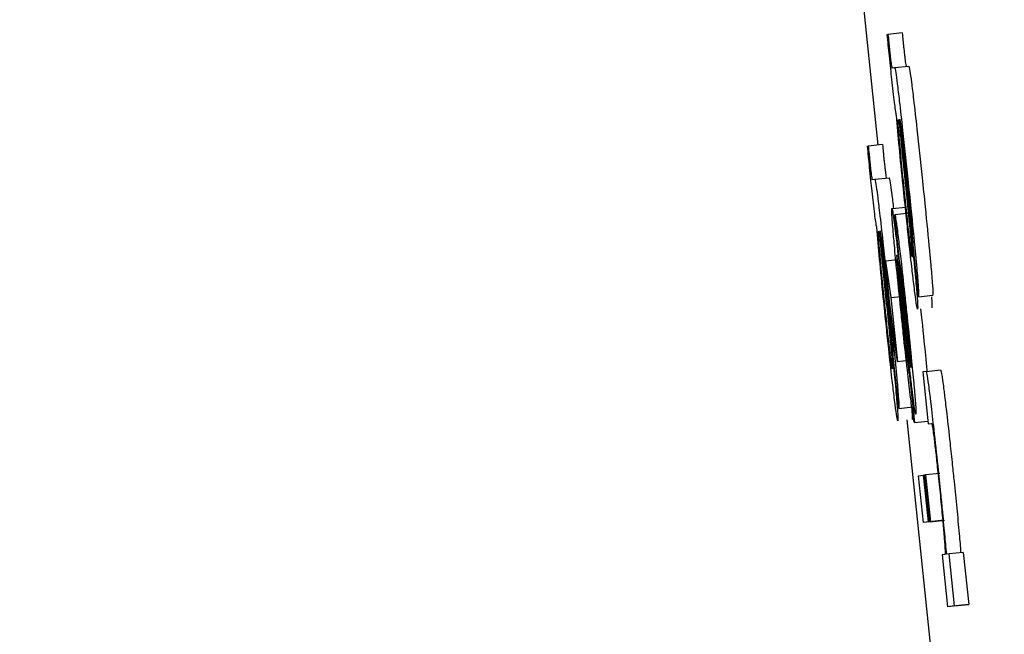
# Model space of a CAD drawing. Header units: inches. Extents: x 170 to 312, y 215 to 248.
# Tile 540 of 656: x 284.23027 to 284.24381, y 243.64779 to 243.65625. Entities that reach past the tile are written whole.
import ezdxf

# ---------------------------------------------------------------- set-up
doc = ezdxf.new("R2010")
doc.units = ezdxf.units.IN
doc.header["$LTSCALE"] = 0.25
doc.header["$MEASUREMENT"] = 0
doc.layers.add('ANNOTATIONS', color=1, linetype='Continuous')
doc.layers.add('MOTOR RH', color=7, linetype='Continuous')
doc.styles.add('ARIAL', font='arial.ttf', dxfattribs={"height": 0.09375})
doc.dimstyles.new('STANDARD$0', dxfattribs={"dimtxt": 0.09375, "dimasz": 0.09375, "dimexe": 0.03125, "dimexo": 0.046875, "dimgap": 0.09, "dimtad": 0, "dimtih": 1, "dimtoh": 1, "dimdec": 4, "dimzin": 0, "dimdsep": 46, "dimtxsty": 'ARIAL', "dimcen": 0.09, "dimadec": 0, "dimazin": 0, "dimtfac": 1, "dimtdec": 4, "dimtofl": 0, "dimtmove": 0, "dimatfit": 1, "dimfxl": 1, "dimtolj": 1, "dimtzin": 0, "dimarcsym": 0})

# ---------------------------------------------------------------- blocks, each defined once
blk = doc.blocks.new('*D63')
at = {"layer": 'ANNOTATIONS', "color": 0, "lineweight": -2, "transparency": 16777216}
for p, q in [((283.942864, 244.125047), (285.788826, 244.125047)), ((285.757576, 244.031297), (285.757576, 242.331666)), ((285.757576, 240.197174), (285.757576, 241.896805)), ((285.027051, 240.103424), (285.788826, 240.103424))]:
    blk.add_line(p, q, dxfattribs=at)
at = {"layer": 'ANNOTATIONS', "color": 0, "transparency": 16777216}
for points in [[(285.741951, 244.031297), (285.773201, 244.031297), (285.757576, 244.125047)], [(285.741951, 240.197174), (285.773201, 240.197174), (285.757576, 240.103424)]]:
    blk.add_solid(points, dxfattribs=at)
at = {"layer": 'defpoints', "color": 0, "transparency": 16777216}
for p in [(283.895989, 244.125047), (284.980176, 240.103424), (285.757576, 240.103424)]:
    blk.add_point(p, dxfattribs=at)
at = {"layer": 'ANNOTATIONS', "color": 0, "transparency": 16777216, "insert": (285.757576, 242.114236), "char_height": 0.09375, "attachment_point": 5, "style": 'ARIAL'}
blk.add_mtext('\\A1;OPENING\\PHEIGHT', dxfattribs=at)
blk = doc.blocks.new('*D64')
at = {"layer": 'ANNOTATIONS', "color": 0, "lineweight": -2, "transparency": 16777216}
for p, q in [((283.942864, 244.96103), (286.443815, 244.96103)), ((286.412565, 244.86728), (286.412565, 242.749657)), ((286.412565, 240.197174), (286.412565, 242.314797)), ((285.947395, 240.103424), (286.443815, 240.103424))]:
    blk.add_line(p, q, dxfattribs=at)
at = {"layer": 'ANNOTATIONS', "color": 0, "transparency": 16777216}
for points in [[(286.39694, 244.86728), (286.42819, 244.86728), (286.412565, 244.96103)], [(286.39694, 240.197174), (286.42819, 240.197174), (286.412565, 240.103424)]]:
    blk.add_solid(points, dxfattribs=at)
at = {"layer": 'defpoints', "color": 0, "transparency": 16777216}
for p in [(283.895989, 244.96103), (285.90052, 240.103424), (286.412565, 240.103424)]:
    blk.add_point(p, dxfattribs=at)
at = {"layer": 'ANNOTATIONS', "color": 0, "transparency": 16777216, "insert": (286.412565, 242.532227), "char_height": 0.09375, "attachment_point": 5, "style": 'ARIAL'}
blk.add_mtext('\\A1;TOTAL\\PHEIGHT', dxfattribs=at)

msp = doc.modelspace()

# ---------------------------------------------------------------- linework, layer by layer
at = {"layer": 'MOTOR RH'}
for p, q in [((284.241764, 243.65745), (284.242071, 243.654521)), ((284.242199, 243.656042), (284.242209, 243.656043)), ((284.242405, 243.656064), (284.242209, 243.656043)), ((284.242264, 243.655582), (284.2423, 243.655587)), ((284.2423, 243.655587), (284.242495, 243.655607)), ((284.242348, 243.654869), (284.242358, 243.65487)), ((284.241927, 243.654506), (284.241938, 243.654507)), ((284.242133, 243.654528), (284.241938, 243.654507)), ((284.242407, 243.654484), (284.242467, 243.653896)), ((284.242401, 243.654442), (284.242458, 243.65388)), ((284.241992, 243.654046), (284.242028, 243.654051)), ((284.242028, 243.654051), (284.242224, 243.654072)), ((284.242263, 243.653648), (284.242458, 243.653669)), ((284.242301, 243.653562), (284.242304, 243.653562)), ((284.242369, 243.652919), (284.242301, 243.653562)), ((284.242499, 243.653583), (284.242304, 243.653562)), ((284.242076, 243.653333), (284.242086, 243.653334)), ((284.242628, 243.652434), (284.242553, 243.653149)), ((284.242129, 243.652906), (284.242186, 243.652344)), ((284.242135, 243.652948), (284.242195, 243.65236)), ((284.24234, 243.652941), (284.242174, 243.652923)), ((284.242174, 243.652923), (284.242246, 243.652424)), ((284.242232, 243.652369), (284.242174, 243.652923)), ((284.242246, 243.652424), (284.242389, 243.652439)), ((284.242473, 243.651758), (284.242396, 243.652457)), ((284.242401, 243.652526), (284.242454, 243.65205)), ((284.242628, 243.652434), (284.242824, 243.652455)), ((284.242339, 243.651541), (284.242232, 243.652369)), ((284.242246, 243.652424), (284.242339, 243.651541)), ((284.242658, 243.652267), (284.242667, 243.652185)), ((284.242356, 243.650899), (284.242281, 243.651613)), ((284.242495, 243.651558), (284.242339, 243.651541)), ((284.242506, 243.651348), (284.242574, 243.650705)), ((284.242521, 243.651475), (284.242524, 243.651462)), ((284.242738, 243.651407), (284.242687, 243.651401)), ((284.242687, 243.651401), (284.242762, 243.650687)), ((284.242738, 243.651407), (284.242933, 243.651428)), ((284.242356, 243.650899), (284.242552, 243.650919)), ((284.242467, 243.65074), (284.242817, 243.647397)), ((284.242574, 243.650705), (284.242759, 243.650724)), ((284.242762, 243.650687), (284.242807, 243.650692)), ((284.24292, 243.650005), (284.242725, 243.649984)), ((284.242628, 243.649972), (284.242698, 243.649981)), ((284.242696, 243.649329), (284.242628, 243.649972)), ((284.242711, 243.649982), (284.242698, 243.649981)), ((284.242766, 243.649338), (284.242698, 243.649981)), ((284.242711, 243.649982), (284.242725, 243.649984)), ((284.242778, 243.649339), (284.242711, 243.649982)), ((284.242725, 243.649984), (284.242792, 243.649341)), ((284.242891, 243.649349), (284.242696, 243.649329)), ((284.242766, 243.649338), (284.242696, 243.649329)), ((284.242766, 243.649338), (284.242962, 243.649358)), ((284.242974, 243.64936), (284.242778, 243.649339)), ((284.242792, 243.649341), (284.242778, 243.649339)), ((284.242792, 243.649341), (284.242988, 243.649362)), ((284.242962, 243.649358), (284.242891, 243.649349)), ((284.243244, 243.648918), (284.243048, 243.648897)), ((284.243244, 243.648918), (284.243319, 243.648204)), ((284.242992, 243.64889), (284.242952, 243.648885)), ((284.242952, 243.648885), (284.243027, 243.648171)), ((284.243048, 243.648897), (284.243015, 243.648893)), ((284.243124, 243.648183), (284.243048, 243.648897)), ((284.243223, 243.648192), (284.243027, 243.648171)), ((284.243124, 243.648183), (284.243027, 243.648171)), ((284.243124, 243.648183), (284.243319, 243.648204)), ((284.243319, 243.648204), (284.243223, 243.648192))]:
    msp.add_line(p, q, dxfattribs=at)
for points, knots in [([(284.242247, 243.655568), (284.242241, 243.655629), (284.242224, 243.655789), (284.242208, 243.655945), (284.242199, 243.656042)], [0, 0, 0, 0, 0.382107, 1, 1, 1, 1]), ([(284.242209, 243.656043), (284.242213, 243.656008), (284.242218, 243.655956), (284.242225, 243.65588), (284.24223, 243.65584), (284.242232, 243.65582)], [0, 0, 0, 0, 0.4881921, 0.7420954, 1, 1, 1, 1]), ([(284.242405, 243.656064), (284.242408, 243.656029), (284.242413, 243.655977), (284.242421, 243.655901), (284.242425, 243.65586), (284.242427, 243.65584)], [0, 0, 0, 0, 0.487253, 0.740643, 1, 1, 1, 1]), ([(284.242232, 243.65582), (284.242234, 243.655795), (284.242239, 243.655749), (284.242246, 243.65569), (284.242252, 243.65564), (284.24226, 243.655588), (284.242262, 243.655585), (284.242264, 243.655582)], [0, 0, 0, 0, 0.140206, 0.25626, 0.372252, 0.556819, 1, 1, 1, 1]), ([(284.242427, 243.65584), (284.24243, 243.655815), (284.242435, 243.65577), (284.242442, 243.655711), (284.242448, 243.655661), (284.242456, 243.655609), (284.242458, 243.655605), (284.24246, 243.655603)], [0, 0, 0, 0, 0.139463, 0.255576, 0.371675, 0.556397, 1, 1, 1, 1]), ([(284.242326, 243.654926), (284.242322, 243.654945), (284.242316, 243.654974), (284.242299, 243.655101), (284.242281, 243.65525), (284.242263, 243.655414), (284.242252, 243.65552), (284.242247, 243.655568)], [0, 0, 0, 0, 0.319055, 0.503693, 0.689602, 0.856835, 1, 1, 1, 1]), ([(284.2423, 243.655587), (284.242304, 243.655576), (284.24231, 243.655559), (284.242335, 243.655378), (284.242368, 243.655104), (284.242419, 243.654651), (284.242458, 243.654278), (284.242482, 243.654053)], [0, 0, 0, 0, 0.208176, 0.35151, 0.494828, 0.694302, 1, 1, 1, 1]), ([(284.242495, 243.655607), (284.242499, 243.655597), (284.242506, 243.655579), (284.242531, 243.655398), (284.242564, 243.655124), (284.242614, 243.654671), (284.242654, 243.654299), (284.242678, 243.654073)], [0, 0, 0, 0, 0.208174, 0.351507, 0.494832, 0.694304, 1, 1, 1, 1]), ([(284.242459, 243.653552), (284.242445, 243.653691), (284.24241, 243.65402), (284.242363, 243.654511), (284.242338, 243.654787), (284.242326, 243.654926)], [0, 0, 0, 0, 0.267267, 0.629525, 1, 1, 1, 1]), ([(284.242354, 243.654738), (284.242352, 243.654767), (284.242347, 243.654839), (284.242346, 243.654867), (284.242348, 243.654868), (284.242348, 243.654869)], [0, 0, 0, 0, 0.368429, 0.910268, 1, 1, 1, 1]), ([(284.242358, 243.65487), (284.242365, 243.654802), (284.242378, 243.654664), (284.242393, 243.654516), (284.242401, 243.654442)], [0, 0, 0, 0, 0.495343, 1, 1, 1, 1]), ([(284.242373, 243.654876), (284.242372, 243.654871), (284.242371, 243.654863), (284.242375, 243.654803), (284.242379, 243.654764), (284.24238, 243.654749)], [0, 0, 0, 0, 0.561119, 0.836843, 1, 1, 1, 1]), ([(284.242474, 243.654029), (284.242459, 243.654169), (284.242436, 243.654378), (284.242408, 243.654635), (284.24239, 243.65478), (284.242378, 243.654864), (284.242374, 243.654872), (284.242373, 243.654876)], [0, 0, 0, 0, 0.342892, 0.509873, 0.678206, 0.82399, 1, 1, 1, 1]), ([(284.242392, 243.65432), (284.242385, 243.654398), (284.24237, 243.654556), (284.24236, 243.654677), (284.242354, 243.654738)], [0, 0, 0, 0, 0.489094, 1, 1, 1, 1]), ([(284.24238, 243.654749), (284.242383, 243.654725), (284.242387, 243.654677), (284.242396, 243.654586), (284.242403, 243.654521), (284.242407, 243.654484)], [0, 0, 0, 0, 0.30204, 0.603526, 1, 1, 1, 1]), ([(284.241975, 243.654033), (284.241969, 243.654094), (284.241952, 243.654253), (284.241937, 243.654409), (284.241927, 243.654506)], [0, 0, 0, 0, 0.382123, 1, 1, 1, 1]), ([(284.241938, 243.654507), (284.241941, 243.654473), (284.241946, 243.65442), (284.241954, 243.654345), (284.241958, 243.654304), (284.24196, 243.654284)], [0, 0, 0, 0, 0.4881854, 0.7420853, 1, 1, 1, 1]), ([(284.242133, 243.654528), (284.242137, 243.654493), (284.242142, 243.654441), (284.242149, 243.654365), (284.242153, 243.654325), (284.242156, 243.654304)], [0, 0, 0, 0, 0.4872498, 0.7406295, 1, 1, 1, 1]), ([(284.24196, 243.654284), (284.241962, 243.654259), (284.241967, 243.654214), (284.241974, 243.654154), (284.24198, 243.654104), (284.241988, 243.654053), (284.24199, 243.654049), (284.241992, 243.654046)], [0, 0, 0, 0, 0.14021, 0.256223, 0.372221, 0.556782, 1, 1, 1, 1]), ([(284.242156, 243.654304), (284.242158, 243.654279), (284.242163, 243.654234), (284.24217, 243.654175), (284.242176, 243.654125), (284.242184, 243.654073), (284.242186, 243.65407), (284.242188, 243.654067)], [0, 0, 0, 0, 0.1394618, 0.2555854, 0.3716735, 0.5564004, 1, 1, 1, 1]), ([(284.242454, 243.653702), (284.242446, 243.65378), (284.242424, 243.653996), (284.242404, 243.654194), (284.242392, 243.65432)], [0, 0, 0, 0, 0.364579, 1, 1, 1, 1]), ([(284.242028, 243.654051), (284.242032, 243.654041), (284.242038, 243.654023), (284.242063, 243.653842), (284.242096, 243.653568), (284.242147, 243.653115), (284.242186, 243.652742), (284.24221, 243.652517)], [0, 0, 0, 0, 0.208173, 0.351516, 0.494832, 0.694303, 1, 1, 1, 1]), ([(284.242224, 243.654072), (284.242227, 243.654061), (284.242234, 243.654042), (284.242257, 243.653874), (284.242276, 243.653721), (284.242284, 243.653651)], [0, 0, 0, 0, 0.441544, 0.745558, 1, 1, 1, 1]), ([(284.242482, 243.654053), (284.242496, 243.653918), (284.242532, 243.653574), (284.242574, 243.653153), (284.242595, 243.652923), (284.242601, 243.652861)], [0, 0, 0, 0, 0.319392, 0.817391, 1, 1, 1, 1]), ([(284.242678, 243.654073), (284.242692, 243.653939), (284.242728, 243.653595), (284.24277, 243.653174), (284.242791, 243.652943), (284.242797, 243.652882)], [0, 0, 0, 0, 0.319392, 0.817392, 1, 1, 1, 1]), ([(284.242054, 243.653391), (284.24205, 243.653409), (284.242044, 243.653439), (284.242027, 243.653565), (284.24201, 243.653715), (284.241992, 243.653878), (284.24198, 243.653984), (284.241975, 243.654033)], [0, 0, 0, 0, 0.31904, 0.503684, 0.689592, 0.856837, 1, 1, 1, 1]), ([(284.242553, 243.653149), (284.242554, 243.653158), (284.242555, 243.653174), (284.242547, 243.653289), (284.242531, 243.653461), (284.242506, 243.653717), (284.242485, 243.653916), (284.242474, 243.654029)], [0, 0, 0, 0, 0.2249147, 0.3836395, 0.5429009, 0.7417055, 1, 1, 1, 1]), ([(284.242458, 243.65388), (284.242471, 243.653754), (284.242493, 243.653543), (284.242518, 243.653287), (284.242528, 243.65318), (284.242531, 243.653141)], [0, 0, 0, 0, 0.486709, 0.816717, 1, 1, 1, 1]), ([(284.242467, 243.653896), (284.242486, 243.653716), (284.242523, 243.653352), (284.242557, 243.653008), (284.242574, 243.652835)], [0, 0, 0, 0, 0.495941, 1, 1, 1, 1]), ([(284.242287, 243.653258), (284.242279, 243.653352), (284.242263, 243.653541), (284.242259, 243.653639), (284.242262, 243.653646), (284.242263, 243.653648)], [0, 0, 0, 0, 0.413877, 0.829373, 1, 1, 1, 1]), ([(284.242263, 243.653648), (284.242264, 243.653647), (284.242266, 243.653644), (284.242271, 243.653617), (284.242274, 243.653602)], [0, 0, 0, 0, 0.438045, 1, 1, 1, 1]), ([(284.242512, 243.653177), (284.242504, 243.653247), (284.242486, 243.653406), (284.242466, 243.653595), (284.242454, 243.653702)], [0, 0, 0, 0, 0.437253, 1, 1, 1, 1]), ([(284.242274, 243.653602), (284.242279, 243.653569), (284.242288, 243.653513), (284.242304, 243.653385), (284.242313, 243.653311), (284.242314, 243.653298)], [0, 0, 0, 0, 0.526202, 0.915199, 1, 1, 1, 1]), ([(284.242304, 243.653562), (284.242308, 243.653545), (284.242316, 243.65351), (284.242339, 243.653338), (284.242355, 243.653204), (284.24236, 243.653161)], [0, 0, 0, 0, 0.406051, 0.813259, 1, 1, 1, 1]), ([(284.242564, 243.652611), (284.242555, 243.652687), (284.242532, 243.652876), (284.242495, 243.65321), (284.24247, 243.653452), (284.242459, 243.653552)], [0, 0, 0, 0, 0.285512, 0.705964, 1, 1, 1, 1]), ([(284.242187, 243.652016), (284.242173, 243.652156), (284.242139, 243.652484), (284.242091, 243.652976), (284.242067, 243.653251), (284.242054, 243.653391)], [0, 0, 0, 0, 0.26727, 0.629533, 1, 1, 1, 1]), ([(284.242083, 243.653203), (284.24208, 243.653232), (284.242075, 243.653304), (284.242075, 243.653331), (284.242076, 243.653333), (284.242076, 243.653333)], [0, 0, 0, 0, 0.368455, 0.910263, 1, 1, 1, 1]), ([(284.242086, 243.653334), (284.242093, 243.653266), (284.242106, 243.653128), (284.242121, 243.65298), (284.242129, 243.652906)], [0, 0, 0, 0, 0.495343, 1, 1, 1, 1]), ([(284.242101, 243.65334), (284.2421, 243.653335), (284.242099, 243.653327), (284.242104, 243.653268), (284.242107, 243.653229), (284.242109, 243.653214)], [0, 0, 0, 0, 0.561039, 0.83594, 1, 1, 1, 1]), ([(284.242202, 243.652493), (284.242187, 243.652634), (284.242165, 243.652843), (284.242136, 243.653099), (284.242118, 243.653245), (284.242106, 243.653328), (284.242103, 243.653336), (284.242101, 243.65334)], [0, 0, 0, 0, 0.342854, 0.509816, 0.6784, 0.82401, 1, 1, 1, 1]), ([(284.242394, 243.652182), (284.242373, 243.652382), (284.242337, 243.652722), (284.242303, 243.65308), (284.24229, 243.653221), (284.242287, 243.653258)], [0, 0, 0, 0, 0.511555, 0.870477, 1, 1, 1, 1]), ([(284.242314, 243.653298), (284.242324, 243.65322), (284.242351, 243.652979), (284.242381, 243.652708), (284.242401, 243.652526)], [0, 0, 0, 0, 0.327056, 1, 1, 1, 1]), ([(284.24212, 243.652784), (284.242113, 243.652862), (284.242098, 243.65302), (284.242088, 243.653141), (284.242083, 243.653203)], [0, 0, 0, 0, 0.489101, 1, 1, 1, 1]), ([(284.242109, 243.653214), (284.242111, 243.65319), (284.242115, 243.653141), (284.242124, 243.653051), (284.242131, 243.652985), (284.242135, 243.652948)], [0, 0, 0, 0, 0.302051, 0.603512, 1, 1, 1, 1]), ([(284.24236, 243.653161), (284.242371, 243.653072), (284.242397, 243.652852), (284.242436, 243.652496), (284.242462, 243.65225), (284.242471, 243.652164)], [0, 0, 0, 0, 0.308457, 0.758041, 1, 1, 1, 1]), ([(284.242541, 243.652978), (284.242539, 243.652985), (284.242535, 243.652996), (284.242523, 243.65309), (284.242515, 243.653155), (284.242512, 243.653177)], [0, 0, 0, 0, 0.491707, 0.824978, 1, 1, 1, 1]), ([(284.242531, 243.653141), (284.242535, 243.653101), (284.242541, 243.653021), (284.242543, 243.652981), (284.242542, 243.652979), (284.242541, 243.652978)], [0, 0, 0, 0, 0.4127429, 0.8263056, 1, 1, 1, 1]), ([(284.242329, 243.653005), (284.242328, 243.653), (284.242327, 243.652989), (284.242333, 243.652904), (284.24234, 243.652827), (284.242343, 243.652797)], [0, 0, 0, 0, 0.376523, 0.755245, 1, 1, 1, 1]), ([(284.242334, 243.652978), (284.242334, 243.652982), (284.242332, 243.652991), (284.24233, 243.653002), (284.242329, 243.653004), (284.242329, 243.653005)], [0, 0, 0, 0, 0.305425, 0.610586, 1, 1, 1, 1]), ([(284.242351, 243.652854), (284.242348, 243.652876), (284.242343, 243.652917), (284.242338, 243.652954), (284.242336, 243.65297), (284.242334, 243.652978)], [0, 0, 0, 0, 0.374236, 0.683292, 1, 1, 1, 1]), ([(284.242396, 243.652457), (284.242388, 243.652526), (284.242373, 243.652665), (284.242358, 243.652791), (284.242351, 243.652854)], [0, 0, 0, 0, 0.496194, 1, 1, 1, 1]), ([(284.242391, 243.652776), (284.242388, 243.652799), (284.242381, 243.652853), (284.242375, 243.652891), (284.242371, 243.65291), (284.242369, 243.652919)], [0, 0, 0, 0, 0.268967, 0.63055, 1, 1, 1, 1]), ([(284.242574, 243.652835), (284.24258, 243.652772), (284.242596, 243.652604), (284.242605, 243.652487), (284.242611, 243.652413)], [0, 0, 0, 0, 0.371621, 1, 1, 1, 1]), ([(284.242601, 243.652861), (284.242609, 243.65277), (284.242625, 243.652587), (284.242632, 243.652454), (284.242629, 243.652441), (284.242628, 243.652434)], [0, 0, 0, 0, 0.344164, 0.688376, 1, 1, 1, 1]), ([(284.242797, 243.652882), (284.242805, 243.65279), (284.242821, 243.652608), (284.242828, 243.652475), (284.242825, 243.652461), (284.242824, 243.652455)], [0, 0, 0, 0, 0.344141, 0.688376, 1, 1, 1, 1]), ([(284.242182, 243.652166), (284.242174, 243.652245), (284.242152, 243.65246), (284.242133, 243.652658), (284.24212, 243.652784)], [0, 0, 0, 0, 0.364582, 1, 1, 1, 1]), ([(284.242343, 243.652797), (284.242349, 243.652728), (284.242366, 243.652553), (284.242388, 243.652344), (284.242401, 243.652217)], [0, 0, 0, 0, 0.389091, 1, 1, 1, 1]), ([(284.242423, 243.652501), (284.242414, 243.652581), (284.242403, 243.652683), (284.242394, 243.652759), (284.242391, 243.652776)], [0, 0, 0, 0, 0.781404, 1, 1, 1, 1]), ([(284.242616, 243.652263), (284.242612, 243.652273), (284.242606, 243.652292), (284.242584, 243.652446), (284.242569, 243.652569), (284.242564, 243.652611)], [0, 0, 0, 0, 0.445998, 0.812832, 1, 1, 1, 1]), ([(284.242281, 243.651613), (284.242282, 243.651622), (284.242283, 243.651639), (284.242275, 243.651753), (284.242259, 243.651926), (284.242234, 243.652181), (284.242213, 243.652381), (284.242202, 243.652493)], [0, 0, 0, 0, 0.22492, 0.383649, 0.542914, 0.74205, 1, 1, 1, 1]), ([(284.24221, 243.652517), (284.242224, 243.652383), (284.24226, 243.652039), (284.242302, 243.651618), (284.242323, 243.651387), (284.242329, 243.651325)], [0, 0, 0, 0, 0.319403, 0.817081, 1, 1, 1, 1]), ([(284.242463, 243.65214), (284.242456, 243.6522), (284.242443, 243.652323), (284.24243, 243.652441), (284.242423, 243.652501)], [0, 0, 0, 0, 0.49259, 1, 1, 1, 1]), ([(284.242807, 243.652434), (284.242809, 243.652398), (284.242816, 243.652302), (284.242813, 243.652291), (284.242812, 243.652284)], [0, 0, 0, 0, 0.3776409, 1, 1, 1, 1]), ([(284.242186, 243.652344), (284.242199, 243.652219), (284.242221, 243.652008), (284.242246, 243.651751), (284.242256, 243.651644), (284.24226, 243.651605)], [0, 0, 0, 0, 0.486691, 0.8167, 1, 1, 1, 1]), ([(284.242195, 243.65236), (284.242214, 243.65218), (284.242251, 243.651816), (284.242285, 243.651472), (284.242302, 243.651299)], [0, 0, 0, 0, 0.495934, 1, 1, 1, 1]), ([(284.242611, 243.652413), (284.242613, 243.652377), (284.24262, 243.652282), (284.242617, 243.65227), (284.242616, 243.652263)], [0, 0, 0, 0, 0.377667, 1, 1, 1, 1]), ([(284.242241, 243.651641), (284.242232, 243.651711), (284.242214, 243.65187), (284.242194, 243.65206), (284.242182, 243.652166)], [0, 0, 0, 0, 0.437242, 1, 1, 1, 1]), ([(284.242515, 243.651084), (284.242503, 243.651193), (284.242473, 243.651442), (284.242429, 243.651842), (284.242402, 243.6521), (284.242394, 243.652182)], [0, 0, 0, 0, 0.345631, 0.791104, 1, 1, 1, 1]), ([(284.242401, 243.652217), (284.242417, 243.652067), (284.24244, 243.651846), (284.242461, 243.651665), (284.242468, 243.651607)], [0, 0, 0, 0, 0.6800662, 1, 1, 1, 1]), ([(284.242471, 243.652164), (284.242491, 243.651972), (284.242525, 243.651645), (284.242556, 243.651323), (284.242567, 243.651201), (284.242569, 243.651178)], [0, 0, 0, 0, 0.540163, 0.915664, 1, 1, 1, 1]), ([(284.242667, 243.652185), (284.242687, 243.651989), (284.242716, 243.65171), (284.242738, 243.651477), (284.242745, 243.651408)], [0, 0, 0, 0, 0.706656, 1, 1, 1, 1]), ([(284.242454, 243.65205), (284.242463, 243.651967), (284.242479, 243.651819), (284.242498, 243.651651), (284.242506, 243.651581), (284.242508, 243.651564)], [0, 0, 0, 0, 0.492687, 0.876036, 1, 1, 1, 1]), ([(284.242512, 243.651647), (284.242506, 243.651712), (284.242492, 243.651861), (284.242473, 243.652039), (284.242463, 243.65214)], [0, 0, 0, 0, 0.431991, 1, 1, 1, 1]), ([(284.242292, 243.651075), (284.242283, 243.651152), (284.24226, 243.651341), (284.242223, 243.651675), (284.242198, 243.651917), (284.242187, 243.652016)], [0, 0, 0, 0, 0.2855206, 0.7059691, 1, 1, 1, 1]), ([(284.242541, 243.651158), (284.242532, 243.651231), (284.24251, 243.651417), (284.242487, 243.651629), (284.242473, 243.651758)], [0, 0, 0, 0, 0.390424, 1, 1, 1, 1]), ([(284.242269, 243.651442), (284.242267, 243.651449), (284.242264, 243.651461), (284.242251, 243.651554), (284.242243, 243.651619), (284.242241, 243.651641)], [0, 0, 0, 0, 0.49176, 0.824979, 1, 1, 1, 1]), ([(284.242524, 243.651462), (284.242525, 243.651466), (284.242526, 243.651476), (284.24252, 243.651551), (284.242514, 243.651619), (284.242512, 243.651647)], [0, 0, 0, 0, 0.368408, 0.738624, 1, 1, 1, 1]), ([(284.24226, 243.651605), (284.242263, 243.651565), (284.24227, 243.651485), (284.242271, 243.651446), (284.24227, 243.651443), (284.242269, 243.651442)], [0, 0, 0, 0, 0.412714, 0.82636, 1, 1, 1, 1]), ([(284.242468, 243.651607), (284.242474, 243.651561), (284.242488, 243.651449), (284.242499, 243.651376), (284.242504, 243.651356), (284.242506, 243.651348)], [0, 0, 0, 0, 0.290558, 0.692009, 1, 1, 1, 1]), ([(284.242508, 243.651564), (284.24251, 243.651553), (284.242513, 243.651529), (284.242517, 243.651498), (284.24252, 243.651484), (284.242521, 243.651475)], [0, 0, 0, 0, 0.22616, 0.533169, 1, 1, 1, 1]), ([(284.242792, 243.651047), (284.242782, 243.651129), (284.242761, 243.651292), (284.242745, 243.651394), (284.24274, 243.651403), (284.242738, 243.651407)], [0, 0, 0, 0, 0.360637, 0.720229, 1, 1, 1, 1]), ([(284.242933, 243.651428), (284.242938, 243.651414), (284.242946, 243.65139), (284.24297, 243.65121), (284.242984, 243.651096), (284.242988, 243.651068)], [0, 0, 0, 0, 0.527162, 0.884525, 1, 1, 1, 1]), ([(284.242302, 243.651299), (284.242308, 243.651236), (284.242324, 243.651068), (284.242333, 243.650951), (284.242339, 243.650878)], [0, 0, 0, 0, 0.371589, 1, 1, 1, 1]), ([(284.242329, 243.651325), (284.242337, 243.651234), (284.242353, 243.651051), (284.24236, 243.650918), (284.242358, 243.650905), (284.242356, 243.650899)], [0, 0, 0, 0, 0.344166, 0.688401, 1, 1, 1, 1]), ([(284.242344, 243.650727), (284.24234, 243.650738), (284.242334, 243.650756), (284.242312, 243.65091), (284.242297, 243.651033), (284.242292, 243.651075)], [0, 0, 0, 0, 0.445998, 0.812828, 1, 1, 1, 1]), ([(284.242574, 243.650705), (284.242569, 243.650717), (284.242561, 243.650737), (284.242537, 243.650914), (284.24252, 243.651045), (284.242515, 243.651084)], [0, 0, 0, 0, 0.500334, 0.851312, 1, 1, 1, 1]), ([(284.242579, 243.650867), (284.242573, 243.650905), (284.242564, 243.650967), (284.242547, 243.651105), (284.242541, 243.651158)], [0, 0, 0, 0, 0.616554, 1, 1, 1, 1]), ([(284.242569, 243.651178), (284.242576, 243.651096), (284.24259, 243.650931), (284.242594, 243.650832), (284.242592, 243.650823), (284.242591, 243.650819)], [0, 0, 0, 0, 0.377465, 0.755, 1, 1, 1, 1]), ([(284.242897, 243.650104), (284.242879, 243.650274), (284.242846, 243.650582), (284.242811, 243.650892), (284.242795, 243.651021), (284.242792, 243.651047)], [0, 0, 0, 0, 0.494415, 0.896106, 1, 1, 1, 1]), ([(284.242988, 243.651068), (284.242997, 243.650989), (284.24302, 243.650799), (284.243057, 243.650464), (284.243083, 243.650223), (284.243093, 243.650125)], [0, 0, 0, 0, 0.293946, 0.711444, 1, 1, 1, 1]), ([(284.242339, 243.650878), (284.242342, 243.650841), (284.242348, 243.650746), (284.242346, 243.650734), (284.242344, 243.650727)], [0, 0, 0, 0, 0.377598, 1, 1, 1, 1]), ([(284.242535, 243.650898), (284.242537, 243.650862), (284.242544, 243.650767), (284.242541, 243.650755), (284.24254, 243.650748)], [0, 0, 0, 0, 0.377597, 1, 1, 1, 1]), ([(284.242591, 243.650819), (284.242589, 243.65082), (284.242587, 243.650823), (284.242582, 243.650852), (284.242579, 243.650867)], [0, 0, 0, 0, 0.495157, 1, 1, 1, 1]), ([(284.242807, 243.650692), (284.242809, 243.650689), (284.242814, 243.650682), (284.242824, 243.650627), (284.242837, 243.650526), (284.242842, 243.650492)], [0, 0, 0, 0, 0.3987318, 0.8002066, 1, 1, 1, 1]), ([(284.242842, 243.650492), (284.242849, 243.650434), (284.242863, 243.650317), (284.242885, 243.650118), (284.242898, 243.649991), (284.242904, 243.649939)], [0, 0, 0, 0, 0.370875, 0.739986, 1, 1, 1, 1]), ([(284.243093, 243.650125), (284.243101, 243.650047), (284.243122, 243.649844), (284.243142, 243.649649), (284.243154, 243.649529)], [0, 0, 0, 0, 0.383231, 1, 1, 1, 1]), ([(284.242958, 243.649509), (284.242951, 243.649582), (284.242931, 243.649776), (284.24291, 243.649979), (284.242897, 243.650104)], [0, 0, 0, 0, 0.383084, 1, 1, 1, 1]), ([(284.242904, 243.649939), (284.242915, 243.64983), (284.242938, 243.649611), (284.242965, 243.649319), (284.242977, 243.649183), (284.242982, 243.649115)], [0, 0, 0, 0, 0.336025, 0.672859, 1, 1, 1, 1]), ([(284.243015, 243.648893), (284.243007, 243.648983), (284.242991, 243.649167), (284.242969, 243.649393), (284.242958, 243.649509)], [0, 0, 0, 0, 0.49201, 1, 1, 1, 1]), ([(284.243154, 243.649529), (284.243166, 243.649407), (284.243187, 243.649181), (284.243203, 243.648998), (284.243211, 243.648914)], [0, 0, 0, 0, 0.539796, 1, 1, 1, 1]), ([(284.242982, 243.649115), (284.242987, 243.649049), (284.242997, 243.648909), (284.242994, 243.648897), (284.242992, 243.64889)], [0, 0, 0, 0, 0.471167, 1, 1, 1, 1])]:
    msp.add_open_spline(points, degree=3, knots=knots, dxfattribs=at)

# ---------------------------------------------------------------- dimensions: what is measured, and where the dimension line sits
at = {"layer": 'ANNOTATIONS'}
for base, p1, p2, text, picture, middle in [((286.412565, 240.103424), (283.895989, 244.96103), (285.90052, 240.103424), 'TOTAL\\PHEIGHT', '*D64', (286.412565, 242.532227)), ((285.757576, 240.103424), (283.895989, 244.125047), (284.980176, 240.103424), 'OPENING\\PHEIGHT', '*D63', (285.757576, 242.114236))]:
    dim = msp.add_linear_dim(base=base, p1=p1, p2=p2, angle=90, text=text, dimstyle='STANDARD$0', dxfattribs=at)
    dim.commit()
    dim.dimension.update_dxf_attribs({"geometry": picture, "text_midpoint": middle})

doc.saveas('drawing.dxf')
